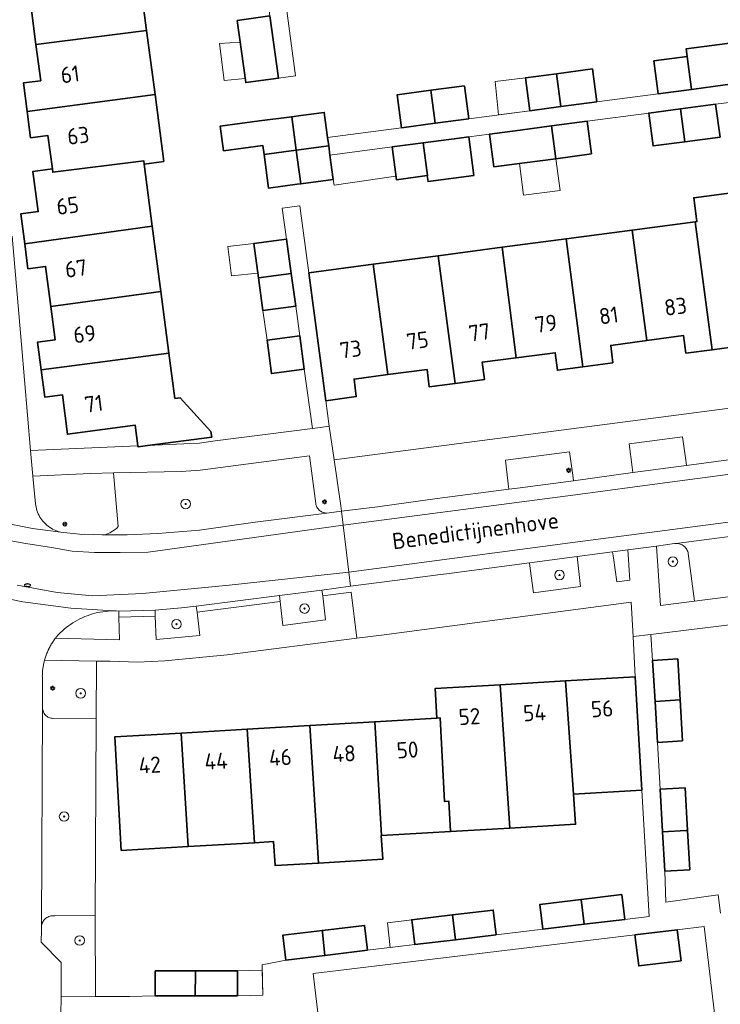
# Model space of a CAD drawing. Header units: metres. Extents: x 152610 to 160096, y 456114 to 462495.
# Tile 511 of 938: x 158396 to 158454, y 459799 to 459881. Entities that reach past the tile are written whole.
import ezdxf
from ezdxf.enums import TextEntityAlignment as Align

# ---------------------------------------------------------------- set-up
doc = ezdxf.new("R2010")
doc.units = ezdxf.units.M
doc.header["$LTSCALE"] = 0.5
doc.layers.get('0').update_dxf_attribs({"linetype": 'CONTINUOUS'})
for name, color, linetype, lineweight in [('B-PV-GR-BEPLANTING_CULTUUR_BODEMBEDEKKER-GV', 251, 'CONTINUOUS', 18), ('B-PV-GR-BOOM-S', 251, 'CONTINUOUS', 25), ('B-PV-GR-HAAG-GV', 251, 'CONTINUOUS', 13), ('B-PV-IE-MEUBILAIR-S', 251, 'CONTINUOUS', 25), ('B-PV-OG-BEBOUWING-GV', 6, 'CONTINUOUS', 35), ('B-PV-OG-BEBOUWING-T18', 1, 'CONTINUOUS', 18), ('B-PV-OG-BEBOUWING_OVERBOUWING-GV', 251, 'CONTINUOUS', 18), ('B-PV-OG-TERREIN_BEGROEID-GV', 251, 'CONTINUOUS', 18), ('B-PV-OG-TOPOGRAFIE-T18', 1, 'CONTINUOUS', 18), ('B-PV-VH-GESLOTENVERHARDING_ASFALT-GV', 251, 'CONTINUOUS', 18), ('B-PV-VH-ONVERHARD_ZAND-GV', 251, 'CONTINUOUS', 18), ('B-PV-VH-OPENVERHARDING_BETONSTRAATSTEEN-GV', 251, 'CONTINUOUS', 18), ('B-PV-VH-OPENVERHARDING_TEGEL-GV', 251, 'CONTINUOUS', 18)]:
    doc.layers.add(name, color=color, linetype=linetype, lineweight=lineweight)
doc.styles.add('NLCS-ISO', font='NLCS-ISO.ttf')
doc.styles.add('NLCS-ISO-M750-T18', font='NLCS-ISO.ttf', dxfattribs={"height": 1.35})

# ---------------------------------------------------------------- blocks, each defined once
blk = doc.blocks.new('SIE-MEUBILAIR_PAAL_LICHTMAST-SO')
for points in [[(-0.62, 0), (-1, 0)], [(-0.71, 0.71), (-0.44, 0.44)], [(0, 1), (0, 0.62)], [(0.44, 0.44), (0.71, 0.71)], [(1, 0), (0.62, 0)], [(-0.71, -0.71), (-0.44, -0.44)], [(0, -0.62), (0, -1)], [(0.44, -0.44), (0.71, -0.71)]]:
    blk.add_lwpolyline(points)
blk.add_circle((0, 0), 0.5)
blk = doc.blocks.new('SIE-MEUBILAIR_PUT_RIOOLPUT-SO')
blk.add_ellipse((0, 0), major_axis=(1.25, 0), ratio=0.54)
at = {"style": 'NLCS-ISO'}
blk.add_text('ri', height=0.75, dxfattribs=at).set_placement((-0.04, 0.07), align=Align.MIDDLE_CENTER)
blk = doc.blocks.new('SGR-BOOM_GBKN-SO')
at = {"linetype": 'ByBlock', "lineweight": 18}
h = blk.add_hatch(color=0, dxfattribs=at)
h.dxf.hatch_style = 1
edge = h.paths.add_edge_path()
edge.add_arc((0, 0), 0.25, 0, 360)
at = {"color": 0, "linetype": 'ByBlock', "lineweight": 18}
for radius in [2, 0.25]:
    blk.add_circle((0, 0), radius, dxfattribs=at)
at = {"color": 0, "linetype": 'ByBlock', "lineweight": 18, "style": 'NLCS-ISO'}
blk.add_attdef('SOORT', (2.5, 0), '', height=1.5, dxfattribs=at)

msp = doc.modelspace()

# ---------------------------------------------------------------- linework, layer by layer
at = {"layer": 'B-PV-GR-BEPLANTING_CULTUUR_BODEMBEDEKKER-GV', "flags": 128}
for points in [[(158446.43, 459834.27), (158446.27, 459836.79), (158445, 459836.63), (158445.07, 459836.14), (158445.34, 459834.13)], [(158450.38, 459837.331), (158450.29, 459837.332), (158450.201, 459837.326), (158450.16, 459837.32), (158448.67, 459837.11), (158448.99, 459832.15), (158451.82, 459832.53), (158451.31, 459836.5), (158451.291, 459836.588), (158451.264, 459836.673), (158451.229, 459836.756), (158451.187, 459836.835), (158451.139, 459836.91), (158451.083, 459836.981), (158451.022, 459837.047), (158450.955, 459837.106), (158450.883, 459837.16), (158450.807, 459837.207), (158450.726, 459837.247), (158450.643, 459837.279), (158450.557, 459837.304), (158450.469, 459837.321)], [(158401.954, 459827.526), (158397.614, 459827.59), (158397.591, 459827.509), (158397.57, 459827.428), (158397.55, 459827.347), (158397.532, 459827.265), (158397.515, 459827.183), (158397.499, 459827.101), (158397.485, 459827.018), (158397.473, 459826.935), (158397.467, 459826.893), (158397.462, 459826.852), (158397.452, 459826.769), (158397.444, 459826.685), (158397.437, 459826.602), (158397.432, 459826.518), (158397.428, 459826.434), (158397.425, 459826.351), (158397.424, 459826.267), (158397.425, 459826.183), (158397.45, 459823.69), (158397.447, 459823.606), (158397.449, 459823.557), (158397.451, 459823.523), (158397.464, 459823.44), (158397.484, 459823.359), (158397.512, 459823.28), (158397.547, 459823.205), (158397.59, 459823.133), (158397.639, 459823.065), (158397.695, 459823.002), (158397.756, 459822.945), (158397.822, 459822.894), (158397.893, 459822.85), (158397.968, 459822.813), (158398.046, 459822.782), (158398.126, 459822.76), (158398.209, 459822.745), (158398.292, 459822.738), (158398.324, 459822.738), (158401.91, 459822.7)], [(158401.858, 459799.525), (158401.84, 459806.28), (158398.48, 459806.27), (158398.391, 459806.278), (158398.301, 459806.278), (158398.212, 459806.271), (158398.124, 459806.255), (158398.037, 459806.232), (158397.953, 459806.201), (158397.872, 459806.162), (158397.795, 459806.117), (158397.722, 459806.064), (158397.654, 459806.006), (158397.591, 459805.942), (158397.535, 459805.872), (158397.485, 459805.797), (158397.442, 459805.719), (158397.406, 459805.637), (158397.377, 459805.552), (158397.356, 459805.465), (158397.351, 459805.435), (158397.35, 459805.23), (158397.349, 459805.128), (158397.34, 459804.08), (158398.99, 459802.37), (158399, 459799.51)]]:
    msp.add_lwpolyline(points, close=True, dxfattribs=at)
at = {"layer": 'B-PV-GR-HAAG-GV', "flags": 128}
for points in [[(158396.64, 459842.95), (158396.85, 459840.65), (158396.87, 459840.504), (158396.897, 459840.359), (158396.932, 459840.215), (158396.975, 459840.074), (158397.026, 459839.936), (158397.084, 459839.8), (158397.149, 459839.668), (158397.221, 459839.539), (158397.301, 459839.414), (158397.386, 459839.294), (158397.479, 459839.179), (158397.577, 459839.069), (158397.681, 459838.964), (158397.791, 459838.866), (158397.905, 459838.773), (158398.025, 459838.687), (158398.149, 459838.607), (158398.278, 459838.534), (158398.41, 459838.468), (158398.545, 459838.41), (158398.684, 459838.359), (158398.825, 459838.315), (158398.958, 459838.282), (158399.472, 459838.216), (158400.526, 459838.104), (158400.718, 459838.085), (158400.91, 459838.106), (158402.41, 459838.05), (158402.645, 459838.05), (158403.054, 459838.228), (158403.506, 459838.494), (158403.651, 459838.605), (158403.738, 459838.742), (158403.373, 459843.222), (158401.43, 459843.18)], [(158442.1, 459835.75), (158442.03, 459836.25), (158438.06, 459835.72), (158438.13, 459835.23), (158438.39, 459833.22), (158442.32, 459833.73)], [(158420.82, 459832.95), (158420.75, 459833.44), (158417.2, 459832.98), (158417.26, 459832.48), (158417.48, 459830.48), (158421.06, 459830.95)], [(158403.595, 459831.702), (158403.371, 459831.706), (158403.146, 459831.701), (158402.921, 459831.689), (158402.697, 459831.669), (158402.474, 459831.641), (158402.252, 459831.605), (158402.032, 459831.561), (158401.813, 459831.51), (158401.596, 459831.45), (158401.381, 459831.383), (158401.169, 459831.308), (158400.96, 459831.226), (158400.754, 459831.136), (158400.551, 459831.039), (158400.352, 459830.935), (158400.156, 459830.824), (158399.965, 459830.706), (158399.777, 459830.582), (158399.595, 459830.45), (158399.417, 459830.313), (158399.244, 459830.169), (158399.077, 459830.019), (158398.915, 459829.863), (158398.758, 459829.701), (158398.608, 459829.535), (158398.527, 459829.44), (158403.87, 459829.29), (158403.82, 459831.19), (158403.82, 459831.69)], [(158410.33, 459831.6), (158410.27, 459832.1), (158409.04, 459831.96), (158406.83, 459831.76), (158406.85, 459831.28), (158406.93, 459829.32), (158410.56, 459829.64)]]:
    msp.add_lwpolyline(points, close=True, dxfattribs=at)
at = {"layer": 'B-PV-OG-BEBOUWING-GV', "flags": 128}
for points in [[(158406.127, 459880.125), (158405.427, 459885.461), (158394.75, 459884.069), (158395.04, 459881.85), (158396.49, 459882.05), (158396.895, 459878.956)], [(158413.685, 459880.963), (158414.4, 459875.79), (158417.13, 459876.159), (158416.417, 459881.344)], [(158406.827, 459874.79), (158406.127, 459880.125), (158396.895, 459878.956), (158397.29, 459875.94), (158395.84, 459875.75), (158396.15, 459873.381)], [(158457.77, 459876.035), (158457.325, 459879.406), (158451.135, 459878.588), (158451.215, 459877.967), (158451.221, 459877.968), (158451.573, 459875.216), (158454.4, 459875.59)], [(158451.573, 459875.216), (158451.221, 459877.968), (158451.215, 459877.967), (158448.44, 459877.6), (158448.8, 459874.85)], [(158443.68, 459874.17), (158443.32, 459876.92), (158440.324, 459876.524), (158440.693, 459873.775)], [(158440.693, 459873.775), (158440.324, 459876.524), (158437.72, 459876.18), (158438.09, 459873.43)], [(158433, 459872.76), (158432.64, 459875.51), (158429.829, 459875.139), (158430.193, 459872.389)], [(158407.56, 459869.21), (158406.827, 459874.79), (158396.15, 459873.381), (158396.44, 459871.17), (158397.89, 459871.36), (158398.26, 459868.579), (158398.296, 459868.308), (158405.883, 459869.263), (158405.919, 459868.991)], [(158430.193, 459872.389), (158429.829, 459875.139), (158427.03, 459874.77), (158427.4, 459872.02)], [(158451.022, 459870.85), (158450.661, 459873.587), (158448.01, 459873.24), (158448.37, 459870.5)], [(158453.97, 459871.24), (158453.59, 459873.97), (158450.661, 459873.587), (158451.022, 459870.85)], [(158418.612, 459870.136), (158418.233, 459872.932), (158415.55, 459872.58), (158412.272, 459872.15), (158412.542, 459870.101), (158415.82, 459870.533), (158415.92, 459869.78)], [(158421.227, 459871.205), (158420.95, 459873.29), (158418.988, 459873.032), (158418.233, 459872.932), (158418.612, 459870.136), (158421.321, 459870.494)], [(158437.65, 459869.09), (158440.259, 459869.435), (158439.905, 459872.166), (158437.29, 459871.82), (158434.743, 459871.485), (158435.103, 459868.768)], [(158443.25, 459869.83), (158442.89, 459872.56), (158439.905, 459872.166), (158440.259, 459869.435)], [(158433.418, 459868.029), (158432.993, 459871.255), (158432.2, 459871.15), (158429.198, 459870.753), (158429.562, 459868.024), (158429.541, 459868.021), (158429.609, 459867.526)], [(158421.422, 459869.734), (158421.321, 459870.494), (158418.612, 459870.136), (158418.99, 459867.345), (158421.69, 459867.71)], [(158429.562, 459868.024), (158429.198, 459870.753), (158426.6, 459870.41), (158426.96, 459867.68), (158429.541, 459868.021)], [(158418.99, 459867.345), (158418.612, 459870.136), (158415.92, 459869.78), (158416.29, 459866.98), (158418.672, 459867.301)], [(158405.919, 459868.991), (158405.883, 459869.263), (158398.296, 459868.308), (158398.26, 459868.579), (158396.639, 459868.369), (158397.08, 459865.02), (158395.63, 459864.83), (158395.953, 459862.319), (158406.601, 459863.793)], [(158459.453, 459863.145), (158458.941, 459867.102), (158451.771, 459866.176), (158452.029, 459864.185), (158451.901, 459864.168), (158453.305, 459853.5), (158455.72, 459853.82), (158455.53, 459855.28), (158458.8, 459855.71), (158457.866, 459862.94)], [(158407.313, 459858.366), (158406.601, 459863.793), (158395.953, 459862.319), (158396.22, 459860.25), (158397.69, 459860.44), (158398.126, 459857.106)], [(158453.305, 459853.5), (158451.901, 459864.168), (158446.63, 459863.473), (158447.844, 459854.26), (158450.92, 459854.67), (158451.11, 459853.21)], [(158447.844, 459854.26), (158446.63, 459863.473), (158441.126, 459862.748), (158442.51, 459852.068), (158445.01, 459852.41), (158444.84, 459853.86)], [(158418.191, 459859.858), (158417.8, 459862.73), (158415.07, 459862.36), (158415.46, 459859.483)], [(158436.965, 459852.828), (158435.782, 459862.044), (158430.453, 459861.342), (158431.875, 459850.682), (158434.31, 459851), (158434.13, 459852.46)], [(158442.51, 459852.068), (158441.126, 459862.748), (158435.782, 459862.044), (158436.965, 459852.828), (158440.21, 459853.25), (158440.4, 459851.78)], [(158431.875, 459850.682), (158430.453, 459861.342), (158425.024, 459860.627), (158426.258, 459851.421), (158429.52, 459851.85), (158429.71, 459850.4)], [(158426.258, 459851.421), (158425.024, 459860.627), (158419.66, 459859.92), (158421.07, 459849.24), (158423.61, 459849.58), (158423.43, 459851.05)], [(158418.56, 459857.14), (158418.191, 459859.858), (158415.46, 459859.483), (158415.83, 459856.76)], [(158407.99, 459853.207), (158407.313, 459858.366), (158398.126, 459857.106), (158398.49, 459854.32), (158397.03, 459854.14), (158397.335, 459851.81)], [(158419.279, 459851.879), (158418.9, 459854.66), (158416.17, 459854.28), (158416.54, 459851.51)], [(158408.486, 459849.425), (158407.99, 459853.207), (158397.335, 459851.81), (158397.63, 459849.55), (158399.1, 459849.74), (158399.52, 459846.45), (158405.172, 459847.191), (158405.397, 459845.475), (158405.406, 459845.407), (158406.187, 459845.509), (158411.553, 459846.213), (158411.493, 459846.669), (158408.932, 459849.483)], [(158450.635, 459824.276), (158450.44, 459827.7), (158448.339, 459827.578), (158448.42, 459826.32), (158448.544, 459824.154)], [(158447.45, 459816.75), (158446.89, 459826.21), (158441.058, 459825.867), (158441.734, 459816.42)], [(158436.42, 459813.593), (158435.625, 459825.548), (158430.19, 459825.229), (158430.333, 459822.757), (158430.605, 459822.773), (158430.988, 459815.8), (158431.346, 459815.82), (158431.489, 459813.31)], [(158441.734, 459816.42), (158441.058, 459825.867), (158435.625, 459825.548), (158436.42, 459813.593), (158441.914, 459813.909)], [(158450.83, 459820.86), (158450.635, 459824.276), (158448.544, 459824.154), (158448.74, 459820.74)], [(158430.988, 459815.8), (158430.605, 459822.773), (158430.333, 459822.757), (158425.152, 459822.455), (158425.717, 459812.978), (158431.489, 459813.31), (158431.346, 459815.82)], [(158415.12, 459812.369), (158414.517, 459821.835), (158409.02, 459821.514), (158409.586, 459812.051)], [(158420.451, 459810.672), (158419.75, 459822.14), (158414.517, 459821.835), (158415.12, 459812.369), (158416.71, 459812.46), (158416.836, 459810.464)], [(158425.717, 459812.978), (158425.152, 459822.455), (158419.75, 459822.14), (158420.451, 459810.672), (158425.821, 459810.981), (158425.695, 459812.977)], [(158409.586, 459812.051), (158409.02, 459821.514), (158403.46, 459821.19), (158404.01, 459811.73)], [(158451.258, 459813.396), (158451.05, 459816.95), (158448.97, 459816.83), (158449.172, 459813.287), (158451.123, 459813.378)], [(158451.45, 459810.11), (158451.258, 459813.396), (158451.123, 459813.378), (158449.172, 459813.287), (158449.36, 459809.99)], [(158446.01, 459805.96), (158445.76, 459808.04), (158442.364, 459807.632), (158442.614, 459805.557)], [(158442.614, 459805.557), (158442.364, 459807.632), (158438.94, 459807.22), (158439.19, 459805.15)], [(158431.894, 459804.275), (158431.636, 459806.345), (158428.24, 459805.94), (158428.49, 459803.87)], [(158435.29, 459804.68), (158435.04, 459806.75), (158431.636, 459806.345), (158431.894, 459804.275)], [(158424.56, 459803.4), (158424.31, 459805.47), (158420.795, 459805.052), (158420.805, 459804.886), (158420.981, 459802.969)], [(158420.805, 459804.886), (158420.795, 459805.052), (158417.5, 459804.66), (158417.75, 459802.58), (158420.981, 459802.969)], [(158450.707, 459802.506), (158450.396, 459805.099), (158446.859, 459804.673), (158447.177, 459802.082)], [(158410.216, 459801.509), (158410.206, 459801.675), (158406.84, 459801.67), (158406.84, 459799.58), (158410.166, 459799.585)], [(158413.7, 459799.59), (158413.7, 459801.68), (158410.206, 459801.675), (158410.216, 459801.509), (158410.166, 459799.585)]]:
    msp.add_lwpolyline(points, close=True, dxfattribs=at)
at = {"layer": 'B-PV-OG-BEBOUWING_OVERBOUWING-GV', "flags": 128}
for points in [[(158414.355, 459876.117), (158413.933, 459879.168), (158412.203, 459879.034), (158412.6, 459875.945)], [(158438.09, 459873.43), (158437.72, 459876.18), (158435.192, 459875.887), (158435.474, 459873.086)], [(158426.922, 459867.966), (158426.6, 459870.41), (158421.422, 459869.734), (158421.69, 459867.71), (158421.762, 459867.238)], [(158440.616, 459866.782), (158440.259, 459869.435), (158437.65, 459869.09), (158437.225, 459869.036), (158437.573, 459866.387)], [(158415.405, 459859.887), (158415.07, 459862.36), (158412.908, 459862.101), (158413.21, 459859.657)], [(158418.9, 459854.66), (158418.56, 459857.14), (158415.83, 459856.76), (158416.17, 459854.28)], [(158428.49, 459803.87), (158428.24, 459805.94), (158426.223, 459805.676), (158426.437, 459803.625)], [(158415.814, 459799.636), (158415.776, 459801.738), (158413.7, 459801.68), (158413.7, 459799.59)]]:
    msp.add_lwpolyline(points, close=True, dxfattribs=at)
at = {"layer": 'B-PV-OG-TERREIN_BEGROEID-GV', "flags": 128}
for points in [[(158451.11, 459844.28), (158450.84, 459846.22), (158446.38, 459845.65), (158446.62, 459843.7), (158446.68, 459843.25), (158450.73, 459843.78), (158451.17, 459843.84)], [(158441.68, 459843.02), (158441.4, 459844.97), (158436.06, 459844.27), (158436.3, 459842.31), (158436.35, 459841.86), (158437.06, 459841.95), (158441.74, 459842.57)]]:
    msp.add_lwpolyline(points, close=True, dxfattribs=at)
at = {"layer": 'B-PV-VH-GESLOTENVERHARDING_ASFALT-GV', "flags": 128}
for points in [[(158465.204, 459845.705), (158457.15, 459844.64), (158451.17, 459843.84), (158450.73, 459843.78), (158446.68, 459843.25), (158441.74, 459842.57), (158437.06, 459841.95), (158436.35, 459841.86), (158430.36, 459841.08), (158425.38, 459840.4), (158422.38, 459840.02), (158422.521, 459838.85), (158441.904, 459841.381), (158446.844, 459842.061), (158457.307, 459843.45), (158465.361, 459844.515), (158475.669, 459845.877), (158475.51, 459847.079), (158474.528, 459846.953), (158469.716, 459846.309)], [(158422.99, 459834.941), (158437.901, 459836.909), (158441.871, 459837.439), (158450.005, 459838.51), (158470.325, 459841.165), (158476.189, 459841.94), (158475.669, 459845.877), (158465.361, 459844.515), (158457.307, 459843.45), (158446.844, 459842.061), (158441.904, 459841.381), (158422.521, 459838.85), (158422.741, 459837.014)], [(158442.03, 459836.25), (158445, 459836.63), (158446.27, 459836.79), (158448.67, 459837.11), (158450.16, 459837.32), (158450.201, 459837.326), (158450.29, 459837.332), (158470.48, 459839.975), (158470.75, 459840.01), (158470.862, 459840.025), (158473.75, 459840.41), (158476.346, 459840.753), (158476.189, 459841.94), (158470.325, 459841.165), (158450.005, 459838.51), (158441.871, 459837.439), (158437.901, 459836.909), (158422.99, 459834.941), (158423.147, 459833.758), (158427.69, 459834.36), (158430.63, 459834.74), (158431.13, 459834.81), (158438.06, 459835.72)]]:
    msp.add_lwpolyline(points, close=True, dxfattribs=at)
for points in [[(158394.03, 459837.692), (158396.036, 459837.342), (158398.189, 459836.993), (158399.919, 459836.698), (158401.777, 459836.57), (158403.93, 459836.57), (158406.248, 459836.606), (158422.521, 459838.85), (158422.38, 459840.02), (158421.157, 459839.87), (158415.18, 459839.11), (158410.53, 459838.45), (158407.06, 459838.15), (158404.5, 459838.05), (158402.645, 459838.05), (158402.41, 459838.05), (158400.91, 459838.106), (158400.718, 459838.085), (158400.526, 459838.104), (158399.472, 459838.216), (158398.958, 459838.282), (158396.604, 459838.583), (158393.765, 459839.126)], [(158395.323, 459833.86), (158398.672, 459833.235), (158401.616, 459832.977), (158405.774, 459833.161), (158413.006, 459833.86), (158422.99, 459834.941), (158422.741, 459837.014), (158422.521, 459838.85), (158406.248, 459836.606), (158403.93, 459836.57), (158401.777, 459836.57), (158399.919, 459836.698), (158398.189, 459836.993), (158396.036, 459837.342), (158394.03, 459837.692)], [(158391.845, 459833.272), (158395.798, 459832.468), (158399.796, 459831.94), (158403.82, 459831.69), (158406.83, 459831.76), (158409.04, 459831.96), (158410.27, 459832.1), (158417.2, 459832.98), (158420.75, 459833.44), (158423.133, 459833.756), (158423.147, 459833.758), (158422.99, 459834.941), (158413.006, 459833.86), (158405.774, 459833.161), (158401.616, 459832.977), (158398.672, 459833.235), (158395.323, 459833.86)]]:
    msp.add_lwpolyline(points, dxfattribs=at)
at = {"layer": 'B-PV-VH-ONVERHARD_ZAND-GV', "flags": 128}
for points in [[(158396.64, 459842.95), (158396.85, 459840.65), (158396.87, 459840.504), (158396.897, 459840.359), (158396.932, 459840.215), (158396.975, 459840.074), (158397.026, 459839.936), (158397.084, 459839.8), (158397.149, 459839.668), (158397.221, 459839.539), (158397.301, 459839.414), (158397.386, 459839.294), (158397.479, 459839.179), (158397.577, 459839.069), (158397.681, 459838.964), (158397.791, 459838.866), (158397.905, 459838.773), (158398.025, 459838.687), (158398.149, 459838.607), (158398.278, 459838.534), (158398.41, 459838.468), (158398.545, 459838.41), (158398.684, 459838.359), (158398.825, 459838.315), (158398.958, 459838.282), (158399.472, 459838.216), (158400.526, 459838.104), (158400.718, 459838.085), (158400.91, 459838.106), (158402.41, 459838.05), (158402.645, 459838.05), (158403.054, 459838.228), (158403.506, 459838.494), (158403.651, 459838.605), (158403.738, 459838.742), (158403.373, 459843.222), (158401.43, 459843.18)], [(158442.1, 459835.75), (158442.03, 459836.25), (158438.06, 459835.72), (158438.13, 459835.23), (158438.39, 459833.22), (158442.32, 459833.73)], [(158420.82, 459832.95), (158420.75, 459833.44), (158417.2, 459832.98), (158417.26, 459832.48), (158417.48, 459830.48), (158421.06, 459830.95)], [(158403.595, 459831.702), (158403.371, 459831.706), (158403.146, 459831.701), (158402.921, 459831.689), (158402.697, 459831.669), (158402.474, 459831.641), (158402.252, 459831.605), (158402.032, 459831.561), (158401.813, 459831.51), (158401.596, 459831.45), (158401.381, 459831.383), (158401.169, 459831.308), (158400.96, 459831.226), (158400.754, 459831.136), (158400.551, 459831.039), (158400.352, 459830.935), (158400.156, 459830.824), (158399.965, 459830.706), (158399.777, 459830.582), (158399.595, 459830.45), (158399.417, 459830.313), (158399.244, 459830.169), (158399.077, 459830.019), (158398.915, 459829.863), (158398.758, 459829.701), (158398.608, 459829.535), (158398.527, 459829.44), (158403.87, 459829.29), (158403.82, 459831.19), (158403.82, 459831.69)], [(158410.33, 459831.6), (158410.27, 459832.1), (158409.04, 459831.96), (158406.83, 459831.76), (158406.85, 459831.28), (158406.93, 459829.32), (158410.56, 459829.64)]]:
    msp.add_lwpolyline(points, close=True, dxfattribs=at)
at = {"layer": 'B-PV-VH-OPENVERHARDING_BETONSTRAATSTEEN-GV', "flags": 128}
for points in [[(158393.765, 459839.126), (158396.604, 459838.583), (158398.958, 459838.282), (158398.825, 459838.315), (158398.684, 459838.359), (158398.545, 459838.41), (158398.41, 459838.468), (158398.278, 459838.534), (158398.149, 459838.607), (158398.025, 459838.687), (158397.905, 459838.773), (158397.791, 459838.866), (158397.681, 459838.964), (158397.577, 459839.069), (158397.479, 459839.179), (158397.386, 459839.294), (158397.301, 459839.414), (158397.221, 459839.539), (158397.149, 459839.668), (158397.084, 459839.8), (158397.026, 459839.936), (158396.975, 459840.074), (158396.932, 459840.215), (158396.897, 459840.359), (158396.87, 459840.504), (158396.85, 459840.65), (158396.64, 459842.95), (158396.45, 459845.09), (158395.69, 459853.92), (158394.92, 459862.96)], [(158470.48, 459839.975), (158450.29, 459837.332), (158450.38, 459837.331), (158450.469, 459837.321), (158450.557, 459837.304), (158450.643, 459837.279), (158450.726, 459837.247), (158450.807, 459837.207), (158450.883, 459837.16), (158450.955, 459837.106), (158451.022, 459837.047), (158451.083, 459836.981), (158451.139, 459836.91), (158451.187, 459836.835), (158451.229, 459836.756), (158451.264, 459836.673), (158451.291, 459836.588), (158451.31, 459836.5), (158451.82, 459832.53), (158470.41, 459834.92)], [(158398.97, 459798.07), (158399, 459799.51), (158398.99, 459802.37), (158397.34, 459804.08), (158397.349, 459805.128), (158397.35, 459805.23), (158397.351, 459805.435), (158397.449, 459823.557), (158397.447, 459823.606), (158397.45, 459823.69), (158397.425, 459826.183), (158397.424, 459826.267), (158397.425, 459826.351), (158397.428, 459826.434), (158397.432, 459826.518), (158397.437, 459826.602), (158397.444, 459826.685), (158397.452, 459826.769), (158397.462, 459826.852), (158397.467, 459826.893), (158397.473, 459826.935), (158397.485, 459827.018), (158397.499, 459827.101), (158397.515, 459827.183), (158397.532, 459827.265), (158397.55, 459827.347), (158397.57, 459827.428), (158397.591, 459827.509), (158397.614, 459827.59), (158397.638, 459827.677), (158397.663, 459827.764), (158397.689, 459827.85), (158397.717, 459827.936), (158397.747, 459828.021), (158397.778, 459828.106), (158397.811, 459828.19), (158397.845, 459828.274), (158397.88, 459828.357), (158397.918, 459828.44), (158397.956, 459828.521), (158397.976, 459828.561), (158397.996, 459828.602), (158398.038, 459828.682), (158398.08, 459828.762), (158398.124, 459828.841), (158398.17, 459828.919), (158398.217, 459828.996), (158398.265, 459829.072), (158398.315, 459829.148), (158398.366, 459829.222), (158398.418, 459829.296), (158398.472, 459829.368), (158398.527, 459829.44), (158398.608, 459829.535), (158398.758, 459829.701), (158398.915, 459829.863), (158399.077, 459830.019), (158399.244, 459830.169), (158399.417, 459830.313), (158399.595, 459830.45), (158399.777, 459830.582), (158399.965, 459830.706), (158400.156, 459830.824), (158400.352, 459830.935), (158400.551, 459831.039), (158400.754, 459831.136), (158400.96, 459831.226), (158401.169, 459831.308), (158401.381, 459831.383), (158401.596, 459831.45), (158401.813, 459831.51), (158402.032, 459831.561), (158402.252, 459831.605), (158402.474, 459831.641), (158402.697, 459831.669), (158402.921, 459831.689), (158403.146, 459831.701), (158403.371, 459831.706), (158403.595, 459831.702), (158403.82, 459831.69), (158399.796, 459831.94), (158395.798, 459832.468), (158391.845, 459833.272)], [(158454, 459806.48), (158453.814, 459808.014), (158449.44, 459807.396), (158449.36, 459809.99), (158449.172, 459813.287), (158448.97, 459816.83), (158448.74, 459820.74), (158448.544, 459824.154), (158448.42, 459826.32), (158448.339, 459827.578), (158448.2, 459829.73), (158446.707, 459829.558), (158446.89, 459826.21), (158447.45, 459816.75), (158448.06, 459806.21), (158446.01, 459805.96), (158442.614, 459805.557), (158439.19, 459805.15), (158435.29, 459804.68), (158431.894, 459804.275), (158428.49, 459803.87), (158424.56, 459803.4), (158420.981, 459802.969), (158417.75, 459802.58), (158415.768, 459802.191), (158415.814, 459799.636), (158413.7, 459799.59), (158410.166, 459799.585), (158406.84, 459799.58), (158404.7, 459799.54), (158403.294, 459799.533), (158401.931, 459799.526), (158401.858, 459799.525), (158399, 459799.51), (158398.97, 459798.07)], [(158421.21, 459791.42), (158420.01, 459801.45), (158446.859, 459804.673), (158450.396, 459805.099), (158452.65, 459805.37), (158453.84, 459795.33)]]:
    msp.add_lwpolyline(points, dxfattribs=at)
for points in [[(158421.157, 459839.87), (158421.102, 459839.871), (158421.017, 459839.879), (158420.932, 459839.896), (158420.849, 459839.919), (158420.769, 459839.951), (158420.692, 459839.99), (158420.619, 459840.036), (158420.551, 459840.088), (158420.488, 459840.146), (158420.43, 459840.21), (158420.379, 459840.28), (158420.334, 459840.353), (158420.296, 459840.431), (158420.266, 459840.511), (158420.243, 459840.594), (158420.228, 459840.679), (158419.71, 459844.65), (158410.592, 459843.461), (158409.802, 459843.392), (158409.01, 459843.343), (158403.373, 459843.222), (158403.738, 459838.742), (158403.651, 459838.605), (158403.506, 459838.494), (158403.054, 459838.228), (158402.645, 459838.05), (158404.5, 459838.05), (158407.06, 459838.15), (158410.53, 459838.45), (158415.18, 459839.11)], [(158397.451, 459823.523), (158397.449, 459823.557), (158397.351, 459805.435), (158397.356, 459805.465), (158397.377, 459805.552), (158397.406, 459805.637), (158397.442, 459805.719), (158397.485, 459805.797), (158397.535, 459805.872), (158397.591, 459805.942), (158397.654, 459806.006), (158397.722, 459806.064), (158397.795, 459806.117), (158397.872, 459806.162), (158397.953, 459806.201), (158398.037, 459806.232), (158398.124, 459806.255), (158398.212, 459806.271), (158398.301, 459806.278), (158398.391, 459806.278), (158398.48, 459806.27), (158401.84, 459806.28), (158401.91, 459822.7), (158398.324, 459822.738), (158398.292, 459822.738), (158398.209, 459822.745), (158398.126, 459822.76), (158398.046, 459822.782), (158397.968, 459822.813), (158397.893, 459822.85), (158397.822, 459822.894), (158397.756, 459822.945), (158397.695, 459823.002), (158397.639, 459823.065), (158397.59, 459823.133), (158397.547, 459823.205), (158397.512, 459823.28), (158397.484, 459823.359), (158397.464, 459823.44)]]:
    msp.add_lwpolyline(points, close=True, dxfattribs=at)
at = {"layer": 'B-PV-VH-OPENVERHARDING_TEGEL-GV', "flags": 128}
for points in [[(158416.67, 459890.55), (158416.045, 459895.279), (158414.618, 459895.154), (158414.575, 459895.15), (158414.74, 459893.76), (158415.29, 459889.73), (158415.687, 459886.799), (158416.048, 459884.14), (158416.417, 459881.344), (158417.13, 459876.159), (158418.55, 459876.348), (158417.89, 459881.35)], [(158419.66, 459859.92), (158418.912, 459865.499), (158417.444, 459865.295), (158417.8, 459862.73), (158418.191, 459859.858), (158418.56, 459857.14), (158418.9, 459854.66), (158419.279, 459851.879), (158419.956, 459846.931), (158420.608, 459847.014), (158421.36, 459847.11), (158421.07, 459849.24)], [(158466.6, 459848.3), (158466.334, 459850.113), (158461.361, 459849.477), (158421.76, 459844.31), (158422.33, 459840.47), (158422.38, 459840.02), (158425.38, 459840.4), (158430.36, 459841.08), (158436.35, 459841.86), (158436.3, 459842.31), (158436.06, 459844.27), (158441.4, 459844.97), (158441.68, 459843.02), (158441.74, 459842.57), (158446.68, 459843.25), (158446.62, 459843.7), (158446.38, 459845.65), (158450.84, 459846.22), (158451.11, 459844.28), (158451.17, 459843.84), (158457.15, 459844.64), (158457.1, 459845.09), (158456.86, 459846.99)], [(158396.45, 459845.09), (158396.64, 459842.95), (158401.43, 459843.18), (158403.373, 459843.222), (158409.01, 459843.343), (158409.802, 459843.392), (158410.592, 459843.461), (158419.71, 459844.65), (158420.228, 459840.679), (158420.243, 459840.594), (158420.266, 459840.511), (158420.296, 459840.431), (158420.334, 459840.353), (158420.379, 459840.28), (158420.43, 459840.21), (158420.488, 459840.146), (158420.551, 459840.088), (158420.619, 459840.036), (158420.692, 459839.99), (158420.769, 459839.951), (158420.849, 459839.919), (158420.932, 459839.896), (158421.017, 459839.879), (158421.102, 459839.871), (158421.157, 459839.87), (158422.38, 459840.02), (158422.33, 459840.47), (158421.76, 459844.31), (158421.36, 459847.11), (158420.608, 459847.014), (158419.956, 459846.931), (158411.846, 459845.89), (158410.538, 459845.709), (158409.22, 459845.64), (158406.187, 459845.509), (158405.406, 459845.407), (158405.397, 459845.475)], [(158423.654, 459829.419), (158423.192, 459833.265), (158420.82, 459832.95), (158421.06, 459830.95), (158417.48, 459830.48), (158417.26, 459832.48), (158410.33, 459831.6), (158410.56, 459829.64), (158406.93, 459829.32), (158406.85, 459831.28), (158403.82, 459831.19), (158403.87, 459829.29), (158398.527, 459829.44), (158398.472, 459829.368), (158398.418, 459829.296), (158398.366, 459829.222), (158398.315, 459829.148), (158398.265, 459829.072), (158398.217, 459828.996), (158398.17, 459828.919), (158398.124, 459828.841), (158398.08, 459828.762), (158398.038, 459828.682), (158397.996, 459828.602), (158397.976, 459828.561), (158397.956, 459828.521), (158397.918, 459828.44), (158397.88, 459828.357), (158397.845, 459828.274), (158397.811, 459828.19), (158397.778, 459828.106), (158397.747, 459828.021), (158397.717, 459827.936), (158397.689, 459827.85), (158397.663, 459827.764), (158397.638, 459827.677), (158397.614, 459827.59), (158401.954, 459827.526), (158403.07, 459827.51), (158405.361, 459827.439), (158407.65, 459827.54), (158412.84, 459828.05)], [(158410.33, 459831.6), (158417.26, 459832.48), (158417.2, 459832.98), (158410.27, 459832.1)], [(158403.82, 459831.19), (158406.85, 459831.28), (158406.83, 459831.76), (158403.82, 459831.69)]]:
    msp.add_lwpolyline(points, close=True, dxfattribs=at)
for points in [[(158454.4, 459875.59), (158451.573, 459875.216), (158448.8, 459874.85), (158443.68, 459874.17), (158440.693, 459873.775), (158438.09, 459873.43), (158433, 459872.76), (158430.193, 459872.389), (158427.4, 459872.02), (158421.227, 459871.205), (158421.321, 459870.494), (158421.422, 459869.734), (158426.6, 459870.41), (158429.198, 459870.753), (158432.2, 459871.15), (158432.993, 459871.255), (158434.743, 459871.485), (158437.29, 459871.82), (158439.905, 459872.166), (158442.89, 459872.56), (158448.01, 459873.24), (158450.661, 459873.587), (158453.59, 459873.97), (158457.98, 459874.52)], [(158470.41, 459834.92), (158451.82, 459832.53), (158448.99, 459832.15), (158448.67, 459837.11), (158446.27, 459836.79), (158446.43, 459834.27), (158445.34, 459834.13), (158445.07, 459836.14), (158445, 459836.63), (158442.03, 459836.25), (158442.1, 459835.75), (158442.32, 459833.73), (158438.39, 459833.22), (158438.13, 459835.23), (158438.06, 459835.72), (158431.13, 459834.81), (158430.63, 459834.74), (158427.69, 459834.36), (158423.147, 459833.758), (158423.133, 459833.756), (158420.75, 459833.44), (158420.82, 459832.95), (158423.192, 459833.265), (158423.654, 459829.419), (158425.72, 459829.68), (158446.55, 459832.44), (158446.707, 459829.558), (158448.2, 459829.73), (158457.02, 459830.81)]]:
    msp.add_lwpolyline(points, dxfattribs=at)

# ---------------------------------------------------------------- block references
at = {"layer": 'B-PV-GR-BOOM-S', "xscale": 0.2, "yscale": 0.2, "zscale": 0.2}
for p in [(158409.38, 459840.63), (158450.03, 459835.82), (158440.57, 459834.7), (158419.3, 459831.9), (158408.62, 459830.6), (158400.62, 459824.83), (158399.24, 459814.55), (158400.54, 459804.21)]:
    msp.add_blockref('SGR-BOOM_GBKN-SO', p, dxfattribs=at)
at = {"layer": 'B-PV-IE-MEUBILAIR-S', "xscale": 0.2, "yscale": 0.2, "zscale": 0.2}
for name, p in [('SIE-MEUBILAIR_PAAL_LICHTMAST-SO', (158441.333, 459843.435)), ('SIE-MEUBILAIR_PAAL_LICHTMAST-SO', (158420.965, 459840.803)), ('SIE-MEUBILAIR_PAAL_LICHTMAST-SO', (158399.301, 459838.949)), ('SIE-MEUBILAIR_PUT_RIOOLPUT-SO', (158396.186, 459833.845)), ('SIE-MEUBILAIR_PAAL_LICHTMAST-SO', (158398.283, 459825.256))]:
    msp.add_blockref(name, p, dxfattribs=at)

# ---------------------------------------------------------------- texts
at = {"layer": 'B-PV-OG-BEBOUWING-T18', "style": 'NLCS-ISO-M750-T18'}
for s, rotation, p in [('61', 7.4, (158399.741, 459876.474)), ('63', 7.4, (158400.415, 459871.364)), ('65', 7.3, (158399.536, 459865.518)), ('67', 7.3, (158400.236, 459860.272)), ('83', 7.5, (158450.249, 459857.103)), ('81', 7.8, (158444.677, 459856.36)), ('79', 7.8, (158439.435, 459855.681)), ('69', 7.4, (158400.948, 459854.811)), ('77', 7.4, (158433.891, 459854.95)), ('75', 7.4, (158428.726, 459854.267)), ('73', 7.6, (158423.145, 459853.534)), ('71', 7.4, (158401.716, 459848.993)), ('56', 3.4, (158444.121, 459823.543)), ('52', 3.4, (158433.054, 459822.893)), ('54', 3.4, (158438.488, 459823.212)), ('50', 3.3, (158427.888, 459820.11)), ('46', 3.3, (158417.279, 459819.492)), ('48', 3.3, (158422.597, 459819.802)), ('42', 3.3, (158406.385, 459818.856)), ('44', 3.3, (158411.914, 459819.179))]:
    msp.add_text(s, height=1.35, rotation=rotation, dxfattribs=at).set_placement(p, align=Align.MIDDLE)
at = {"layer": 'B-PV-OG-TOPOGRAFIE-T18', "style": 'NLCS-ISO-M750-T18'}
msp.add_text('Benedictijnenhove', height=1.35, rotation=7.4, dxfattribs=at).set_placement((158433.586, 459838.201), align=Align.MIDDLE)

doc.saveas('drawing.dxf')
